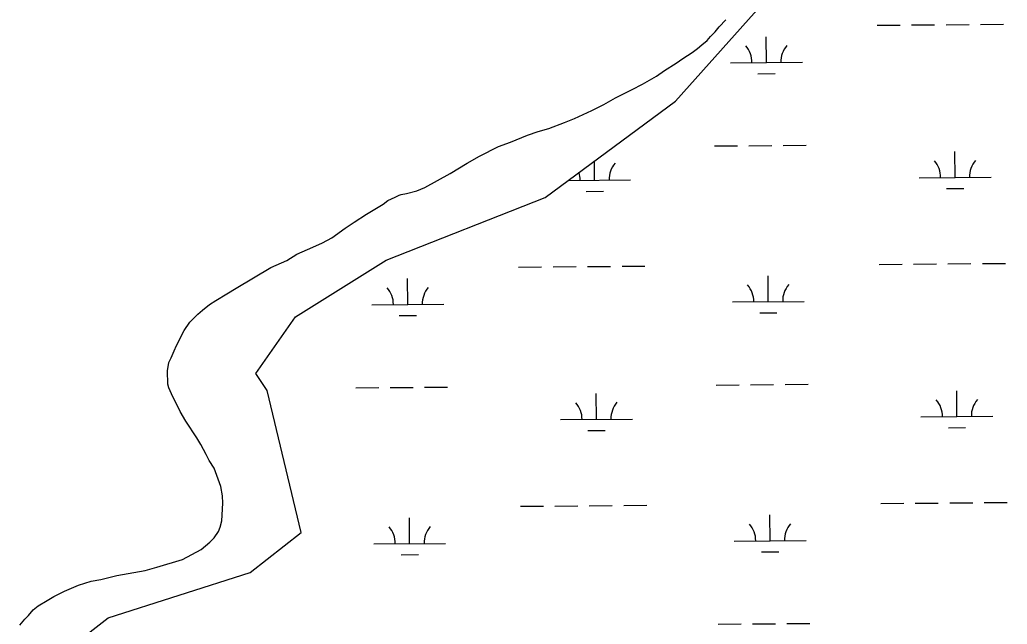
# Model space of a CAD drawing. Extents: x 3540316 to 3578335, y 553172 to 578787.
# Drawn here: x 3561690 to 3563065, y 570951 to 571792 of the extents above; entities that cross this region are included whole.
import ezdxf

# ---------------------------------------------------------------- set-up
doc = ezdxf.new("R2010")
doc.units = 0
doc.layers.add('V-SITE-VEGE', color=7, linetype='Continuous')
doc.layers.add('V-WETL-SWMP', color=7, linetype='Continuous')

msp = doc.modelspace()

# ---------------------------------------------------------------- linework, layer by layer
at = {"layer": 'V-SITE-VEGE'}
for p, q in [((3562663.4, 571781.6), (3562672.5, 571791.6)), ((3562651.5, 571768.3), (3562658, 571775)), ((3562658, 571775), (3562663.4, 571781.6)), ((3562633.2, 571751.7), (3562639.1, 571756.7)), ((3562639.1, 571756.7), (3562646.7, 571762.8)), ((3562646.7, 571762.8), (3562651.5, 571768.3)), ((3562612.6, 571737.7), (3562625.6, 571746.1)), ((3562625.6, 571746.1), (3562633.2, 571751.7)), ((3562587.2, 571721), (3562603.5, 571731.1)), ((3562603.5, 571731.1), (3562612.6, 571737.7)), ((3562575.9, 571713.2), (3562587.2, 571721)), ((3562542.3, 571694.7), (3562556.4, 571702)), ((3562556.4, 571702), (3562575.9, 571713.2)), ((3562519, 571682.9), (3562542.3, 571694.7)), ((3562485.9, 571665.5), (3562502.7, 571673.9)), ((3562502.7, 571673.9), (3562519, 571682.9)), ((3562462, 571654.2), (3562485.9, 571665.5)), ((3562426.2, 571640.1), (3562447.9, 571648.6)), ((3562447.9, 571648.6), (3562462, 571654.2)), ((3562396.3, 571630.9), (3562411.5, 571636)), ((3562411.5, 571636), (3562426.2, 571640.1)), ((3562356.1, 571615.1), (3562372.9, 571621.3)), ((3562372.9, 571621.3), (3562396.3, 571630.9)), ((3562329.5, 571601.6), (3562356.1, 571615.1)), ((3562288.9, 571577.5), (3562312.7, 571592.1)), ((3562312.7, 571592.1), (3562329.5, 571601.6)), ((3562253.7, 571558.4), (3562288.9, 571577.5)), ((3562217.8, 571547.6), (3562220.5, 571548.7)), ((3562220.5, 571548.7), (3562228.1, 571549.9)), ((3562228.1, 571549.9), (3562242.3, 571553.4)), ((3562242.3, 571553.4), (3562253.7, 571558.4)), ((3562172.3, 571521.3), (3562195.6, 571535.2)), ((3562195.6, 571535.2), (3562202.1, 571540.2)), ((3562202.1, 571540.2), (3562212.4, 571544.8)), ((3562212.4, 571544.8), (3562217.8, 571547.6)), ((3562155, 571510.1), (3562172.3, 571521.3)), ((3562142.6, 571501.7), (3562155, 571510.1)), ((3562124.2, 571488.3), (3562142.6, 571501.7)), ((3562097.6, 571475.4), (3562111.2, 571481.1)), ((3562111.2, 571481.1), (3562124.2, 571488.3)), ((3562075.4, 571465.3), (3562097.6, 571475.4)), ((3562039, 571446.7), (3562061.3, 571456.9)), ((3562061.3, 571456.9), (3562075.4, 571465.3)), ((3561990.8, 571418.2), (3562039, 571446.7)), ((3561977.8, 571410.4), (3561990.8, 571418.2)), ((3561953.5, 571395.3), (3561962.7, 571400.9)), ((3561962.7, 571400.9), (3561977.8, 571410.4)), ((3561937.3, 571381.9), (3561943.8, 571387.5)), ((3561943.8, 571387.5), (3561953.5, 571395.3)), ((3561918.5, 571359.3), (3561926.5, 571370.9)), ((3561926.5, 571370.9), (3561937.3, 571381.9)), ((3561907.9, 571338.4), (3561918.5, 571359.3)), ((3561900.5, 571321.3), (3561904.7, 571331.2)), ((3561904.7, 571331.2), (3561907.9, 571338.4)), ((3561897.3, 571314.8), (3561900.5, 571321.3)), ((3561895.3, 571303.3), (3561897.3, 571314.8)), ((3561895.5, 571284.7), (3561895.3, 571303.3)), ((3561897.2, 571279.3), (3561895.5, 571284.7)), ((3561900.6, 571271.1), (3561897.2, 571279.3)), ((3561904.6, 571263.5), (3561900.6, 571271.1)), ((3561910.8, 571251), (3561904.6, 571263.5)), ((3561913, 571246.7), (3561910.8, 571251)), ((3561920.8, 571233.2), (3561913, 571246.7)), ((3561935.9, 571209.9), (3561920.8, 571233.2)), ((3561941.5, 571200.7), (3561935.9, 571209.9)), ((3561949.3, 571186.6), (3561941.5, 571200.7)), ((3561953.3, 571178.5), (3561949.3, 571186.6)), ((3561960, 571167.7), (3561953.3, 571178.5)), ((3561969.6, 571142.1), (3561960, 571167.7)), ((3561972, 571129.1), (3561969.6, 571142.1)), ((3561972.1, 571119.2), (3561972, 571129.1)), ((3561970.9, 571094.6), (3561972.1, 571119.2)), ((3561966.2, 571079.8), (3561968.8, 571085.9)), ((3561968.8, 571085.9), (3561970.9, 571094.6)), ((3561954.4, 571064.9), (3561960.3, 571071)), ((3561960.3, 571071), (3561966.2, 571079.8)), ((3561915.9, 571040.9), (3561941.9, 571054.4)), ((3561941.9, 571054.4), (3561954.4, 571064.9)), ((3561880.6, 571030), (3561915.9, 571040.9)), ((3561864.3, 571025.4), (3561880.6, 571030)), ((3561789.1, 571010.7), (3561802.2, 571013.1)), ((3561802.2, 571013.1), (3561824.5, 571018.3)), ((3561824.5, 571018.3), (3561864.3, 571025.4)), ((3561751.6, 570996.5), (3561761.4, 571001)), ((3561761.4, 571001), (3561771.2, 571005)), ((3561771.2, 571005), (3561789.1, 571010.7)), ((3561727.8, 570983.6), (3561737, 570989.2)), ((3561737, 570989.2), (3561751.6, 570996.5)), ((3561708.3, 570970.8), (3561715.3, 570976.3)), ((3561715.3, 570976.3), (3561727.8, 570983.6)), ((3561689.5, 570949.2), (3561696.5, 570957.5)), ((3561696.5, 570957.5), (3561701.9, 570963)), ((3561701.9, 570963), (3561708.3, 570970.8))]:
    msp.add_line(p, q, dxfattribs=at)
at = {"layer": 'V-WETL-SWMP'}
for p, q in [((3562602.5, 571678.3), (3562736.8, 571828.4)), ((3562883.4, 571784), (3562915.4, 571784.2)), ((3562931.4, 571784.3), (3562963.4, 571784.6)), ((3562979.4, 571784.7), (3563011.4, 571785)), ((3563027.4, 571785.1), (3563059.4, 571785.3)), ((3562729.2, 571732), (3562728.9, 571768)), ((3562679.2, 571731.7), (3562779.2, 571732.4)), ((3562717.3, 571716.5), (3562741.3, 571716.7)), ((3562420.9, 571544.1), (3562602.5, 571678.3)), ((3562656.7, 571616), (3562688.7, 571616.3)), ((3562704.7, 571616.4), (3562736.7, 571616.7)), ((3562752.7, 571616.8), (3562784.7, 571617)), ((3562991.9, 571572.2), (3562991.6, 571608.2)), ((3562490, 571568.3), (3562489.8, 571595)), ((3562453.3, 571568), (3562540, 571568.7)), ((3562941.9, 571571.8), (3563041.9, 571572.6)), ((3562478.1, 571552.8), (3562502.1, 571553)), ((3562980, 571556.7), (3563004, 571556.9)), ((3562199.7, 571457.2), (3562420.9, 571544.1)), ((3562073.4, 571378.2), (3562199.7, 571457.2)), ((3563029.9, 571452.4), (3563061.9, 571452.7)), ((3562384.1, 571447.4), (3562416.1, 571447.7)), ((3562432.1, 571447.8), (3562464.1, 571448.1)), ((3562480.1, 571448.2), (3562512.1, 571448.4)), ((3562528.1, 571448.6), (3562560.1, 571448.8)), ((3562886, 571451.3), (3562918, 571451.6)), ((3562934, 571451.7), (3562966, 571451.9)), ((3562982, 571452), (3563013.9, 571452.3)), ((3562229.9, 571395.5), (3562229.6, 571431.5)), ((3562731.8, 571399.4), (3562731.5, 571435.4)), ((3562681.8, 571399), (3562781.8, 571399.8)), ((3562179.9, 571395.1), (3562279.9, 571395.9)), ((3562719.9, 571383.9), (3562743.9, 571384)), ((3562018.1, 571299.3), (3562073.4, 571378.2)), ((3562218, 571380), (3562242, 571380.2)), ((3562033.9, 571275.6), (3562018.1, 571299.3)), ((3562081.3, 571078.1), (3562033.9, 571275.6)), ((3562157.3, 571279.5), (3562189.3, 571279.8)), ((3562205.3, 571279.9), (3562237.3, 571280.1)), ((3562253.3, 571280.3), (3562285.3, 571280.5)), ((3562659.2, 571283.4), (3562691.2, 571283.6)), ((3562707.2, 571283.8), (3562739.2, 571284)), ((3562755.2, 571284.1), (3562787.2, 571284.4)), ((3562994.4, 571239.5), (3562994.2, 571275.5)), ((3562492.5, 571235.7), (3562492.3, 571271.7)), ((3562442.5, 571235.3), (3562542.5, 571236.1)), ((3562944.4, 571239.2), (3563044.4, 571239.9)), ((3562480.7, 571220.1), (3562504.7, 571220.3)), ((3562982.6, 571224), (3563006.6, 571224.2)), ((3562386.6, 571114.8), (3562418.6, 571115)), ((3562434.6, 571115.1), (3562466.6, 571115.4)), ((3562482.6, 571115.5), (3562514.6, 571115.8)), ((3562530.6, 571115.9), (3562562.6, 571116.1)), ((3562888.5, 571118.6), (3562920.5, 571118.9)), ((3562936.5, 571119), (3562968.5, 571119.3)), ((3562984.5, 571119.4), (3563016.5, 571119.6)), ((3563032.5, 571119.8), (3563064.5, 571120)), ((3562232.4, 571062.8), (3562232.2, 571098.8)), ((3562734.3, 571066.7), (3562734, 571102.7)), ((3562010.2, 571022.8), (3562081.3, 571078.1)), ((3562182.4, 571062.5), (3562282.4, 571063.2)), ((3562684.3, 571066.3), (3562784.3, 571067.1)), ((3562220.5, 571047.3), (3562244.5, 571047.5)), ((3562722.4, 571051.2), (3562746.4, 571051.4)), ((3561812.8, 570959.7), (3562010.2, 571022.8)), ((3561710.1, 570880.7), (3561812.8, 570959.7)), ((3562661.8, 570950.7), (3562693.8, 570951)), ((3562709.8, 570951.1), (3562741.8, 570951.3)), ((3562757.8, 570951.5), (3562789.8, 570951.7))]:
    msp.add_line(p, q, dxfattribs=at)
for centre, start, end in [((3562673.9, 571732.1), 359.6699, 41.2135), ((3562784.4, 571732.9), 139.6699, 181.2135), ((3562545.2, 571569.2), 139.6699, 181.2135), ((3562936.6, 571572.2), 359.6699, 41.2135), ((3563047.1, 571573.1), 139.6699, 181.2135), ((3562434.7, 571568.4), 359.6699, 17.7657), ((3562174.6, 571395.6), 359.6699, 41.2135), ((3562285.1, 571396.4), 139.6699, 181.2135), ((3562676.5, 571399.4), 359.6699, 41.2135), ((3562787, 571400.3), 139.6699, 181.2135), ((3562939.2, 571239.6), 359.6699, 41.2135), ((3563049.7, 571240.4), 139.6699, 181.2135), ((3562437.3, 571235.7), 359.6699, 41.2135), ((3562547.8, 571236.6), 139.6699, 181.2135), ((3562177.2, 571062.9), 359.6699, 41.2135), ((3562287.7, 571063.7), 139.6699, 181.2135), ((3562679.1, 571066.8), 359.6699, 41.2135), ((3562789.6, 571067.6), 139.6699, 181.2135)]:
    msp.add_arc(centre, 35.2, start, end, dxfattribs=at)

doc.saveas('drawing.dxf')
